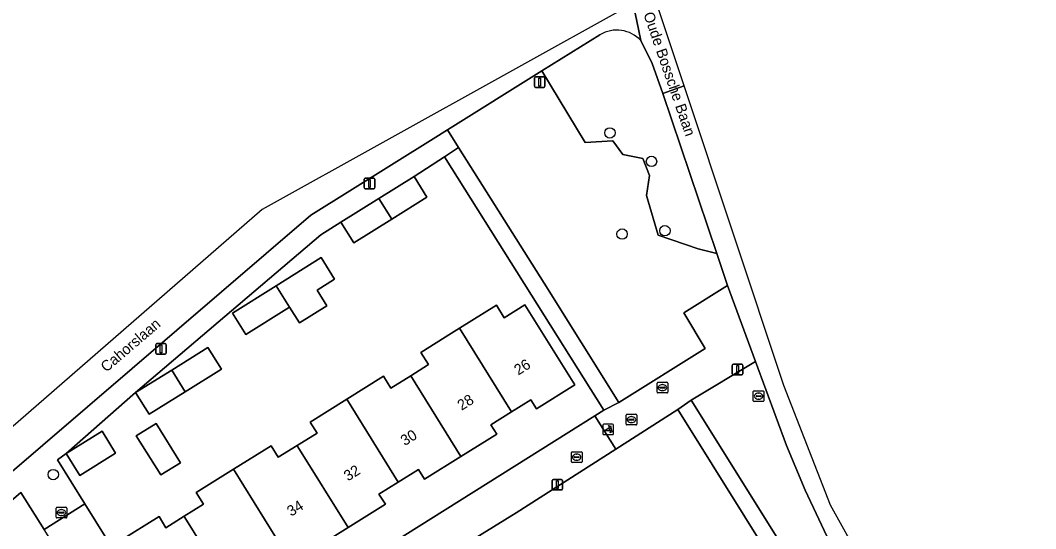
# Model space of a CAD drawing. Extents: x 158455 to 159797, y 387218 to 388672.
# Drawn here: x 159005.8 to 159101.4, y 388121.3 to 388169.1 of the extents above; entities that cross this region are included whole.
import ezdxf

# ---------------------------------------------------------------- set-up
doc = ezdxf.new("R2010")
doc.units = 0
for name, color, linetype in [('IMGEO_Boom', 7, 'Continuous'), ('IMGEO_Brandkraan', 7, 'Continuous'), ('IMGEO_Erf', 7, 'Continuous'), ('IMGEO_Fietspad_gesloten', 7, 'Continuous'), ('IMGEO_Groenvoorziening', 7, 'Continuous'), ('IMGEO_Kolk', 7, 'Continuous'), ('IMGEO_Lichtmast', 7, 'Continuous'), ('IMGEO_Openbare_ruimte_label', 7, 'Continuous'), ('IMGEO_Pand', 7, 'Continuous'), ('IMGEO_Pand_nummerreeks', 7, 'Continuous'), ('IMGEO_Poller', 7, 'Continuous'), ('IMGEO_Rijbaan_lokaal_open', 7, 'Continuous'), ('IMGEO_Rioolput', 7, 'Continuous'), ('IMGEO_Voetpad_open', 7, 'Continuous')]:
    doc.layers.add(name, color=color, linetype=linetype)

msp = doc.modelspace()

# ---------------------------------------------------------------- linework, layer by layer
at = {"layer": 'IMGEO_Boom'}
for centre in [(159061.3, 388158.516), (159065.212, 388155.834), (159062.442, 388149.001), (159066.481, 388149.315), (159008.862, 388126.362)]:
    msp.add_circle(centre, 0.489, dxfattribs=at)
at = {"layer": 'IMGEO_Brandkraan'}
for p, q in [((159065.744, 388134.122), (159065.744, 388134.974)), ((159065.819, 388135.048), (159066.671, 388135.048)), ((159066.745, 388134.974), (159066.745, 388134.122)), ((159066.671, 388134.048), (159065.819, 388134.048)), ((159066.003, 388134.542), (159066.003, 388134.554)), ((159066.441, 388134.505), (159066.043, 388134.505)), ((159066.046, 388134.591), (159066.444, 388134.591)), ((159066.255, 388134.268), (159066.23, 388134.268)), ((159066.232, 388134.828), (159066.257, 388134.828)), ((159066.487, 388134.554), (159066.487, 388134.542))]:
    msp.add_line(p, q, dxfattribs=at)
for points in [[(159065.744, 388134.122), (159065.744, 388134.974)], [(159065.819, 388135.048), (159066.671, 388135.048)], [(159066.745, 388134.974), (159066.745, 388134.122)], [(159066.671, 388134.048), (159065.819, 388134.048)]]:
    msp.add_lwpolyline(points, dxfattribs=at)
for centre, radius, start, end in [((159065.821, 388134.972), 0.0765, 91.55205, 178.44795), ((159065.821, 388134.972), 0.0765, 91.55205, 178.44795), ((159066.669, 388134.972), 0.0765, 1.55205, 88.44795), ((159066.669, 388134.972), 0.0765, 1.55205, 88.44795), ((159065.821, 388134.124), 0.0765, 181.55205, 268.44795), ((159065.821, 388134.124), 0.0765, 181.55205, 268.44795), ((159066.043, 388134.551), 0.0403, 85.87752, 175.75265), ((159066.04, 388134.541), 0.0366, 178.93798, 274.71019), ((159066.444, 388134.548), 0.043, 264.86636, 352.45326), ((159066.448, 388134.553), 0.0386, 1.73085, 96.63898), ((159066.669, 388134.124), 0.0765, 271.55205, 358.44795), ((159066.669, 388134.124), 0.0765, 271.55205, 358.44795)]:
    msp.add_arc(centre, radius, start, end, dxfattribs=at)
for centre, major_axis, ratio, start_param, end_param in [((159066.231, 388134.548), (-0.387, 0.002), 0.722429, 4.712389, 7.853982), ((159066.256, 388134.548), (-0.39, 0.002), 0.717154, 1.570796, 4.712389)]:
    msp.add_ellipse(centre, major_axis=major_axis, ratio=ratio, start_param=start_param, end_param=end_param, dxfattribs=at)
at = {"layer": 'IMGEO_Erf'}
for points in [[(159045.717, 388156.277), (159042.846, 388154.419), (159044.063, 388152.466), (159040.749, 388150.402), (159037.164, 388148.169), (159035.947, 388150.122), (159034.074, 388148.919), (159016.622, 388134.086), (159010.085, 388128.338), (159009.267, 388127.756), (159011.851, 388123.609), (159021.647, 388107.89), (159059.869, 388131.884), (159060.725, 388132.421)], [(159031.122, 388142.12), (159026.99, 388139.547), (159025.736, 388141.56), (159029.868, 388144.134), (159034.113, 388146.778), (159035.367, 388144.764), (159033.712, 388143.733), (159034.639, 388142.243), (159032.049, 388140.631)], [(159016.622, 388134.086), (159020.02, 388136.203), (159023.43, 388138.327), (159024.702, 388136.285), (159021.292, 388134.161), (159017.894, 388132.044)], [(159020.837, 388127.485), (159018.981, 388126.329), (159016.686, 388130.014), (159018.542, 388131.17)], [(159010.085, 388128.338), (159013.455, 388130.437), (159014.73, 388128.39), (159011.36, 388126.291)], [(159021.329, 388099.933), (159008.014, 388121.19), (159005.821, 388124.69), (159000, 388119.706), (158985.724, 388107.612), (158999.129, 388085.995), (159009.653, 388092.602)]]:
    msp.add_lwpolyline(points, close=True, dxfattribs=at)
for points in [[(159015.118, 388120.112), (159018.825, 388122.422), (159019.482, 388121.368), (159021.202, 388122.439), (159023.024, 388123.574), (159022.333, 388124.684), (159025.835, 388126.866), (159029.38, 388129.074), (159030.056, 388127.988), (159031.838, 388129.098), (159033.725, 388130.273), (159033.078, 388131.312), (159036.517, 388133.454), (159039.979, 388135.611), (159040.667, 388134.507), (159042.53, 388135.668), (159044.205, 388136.711), (159043.485, 388137.867), (159046.371, 388139.665), (159047.136, 388140.142), (159050.614, 388142.308), (159051.348, 388141.13), (159053.297, 388142.344), (159057.997, 388134.799), (159054.378, 388132.544), (159053.852, 388133.388), (159052.042, 388132.261), (159050.095, 388131.048), (159050.635, 388130.181), (159047.256, 388128.077), (159043.823, 388125.939), (159043.259, 388126.844), (159041.366, 388125.665), (159039.546, 388124.531), (159040.148, 388123.566), (159036.641, 388121.382), (159033.235, 388119.26)], [(159086.777, 388101.95), (159067.701, 388132.494), (159061.868, 388128.764), (159052.469, 388122.753), (159043.934, 388117.5)]]:
    msp.add_lwpolyline(points, dxfattribs=at)
at = {"layer": 'IMGEO_Fietspad_gesloten'}
for points in [[(159068.291, 388162.936), (159065.364, 388171.736), (159063.491, 388170.696), (159063.491, 388170.696), (159064.209, 388167.197), (159065.292, 388165.044), (159066.267, 388162.234), (159068.291, 388162.936)], [(159064.209, 388167.197), (159063.491, 388170.696), (159063.491, 388170.696), (159028.54, 388151.299), (158975.53, 388105.277), (158937.717, 388072.45), (158925.731, 388067.138), (158912.617, 388068.11)], [(158945.318, 388075.511), (158953.377, 388082.419), (159033.11, 388150.766), (159044.659, 388157.968), (159045.995, 388158.801), (159054.892, 388164.342), (159060.363, 388167.749)], [(159068.291, 388162.936), (159066.267, 388162.234), (159071.359, 388147.153), (159072.366, 388144.17), (159075.012, 388136.993), (159077.926, 388129.094), (159079.7, 388124.896), (159082.53, 388118.898)], [(159103.262, 388032.237), (159100.343, 388063.322), (159100.171, 388066.828), (159098.598, 388084.627), (159098.462, 388086.155), (159097.268, 388099.665), (159098.236, 388103.215), (159095.284, 388108.356), (159090.637, 388108.069), (159082.073, 388123.491), (159077.667, 388134.755), (159068.291, 388162.936)]]:
    msp.add_lwpolyline(points, dxfattribs=at)
msp.add_arc((159061.946, 388165.107), 3.08, 42.72512, 120.9396, dxfattribs=at)
at = {"layer": 'IMGEO_Groenvoorziening'}
for points in [[(159060.363, 388167.749), (159054.892, 388164.342), (159058.967, 388157.609), (159061.558, 388157.766), (159062.501, 388156.47), (159064.385, 388156.117), (159065.014, 388154.507), (159064.739, 388152.622), (159065.83, 388148.885), (159069.608, 388147.596), (159071.359, 388147.153), (159066.267, 388162.234)], [(159066.267, 388162.234), (159065.292, 388165.044), (159064.209, 388167.197)]]:
    msp.add_lwpolyline(points, dxfattribs=at)
for points in [[(159054.892, 388164.342), (159045.995, 388158.801), (159047.036, 388157.158), (159055.091, 388144.362), (159062.135, 388133.132), (159070.278, 388138.236), (159068.274, 388141.576), (159072.366, 388144.17), (159071.359, 388147.153), (159069.608, 388147.596), (159065.83, 388148.885), (159064.739, 388152.622), (159065.014, 388154.507), (159064.385, 388156.117), (159062.501, 388156.47), (159061.558, 388157.766), (159058.967, 388157.609)], [(159075.012, 388136.993), (159068.952, 388133.382), (159081.098, 388113.961), (159084.282, 388115.609), (159082.53, 388118.898), (159079.7, 388124.896), (159077.926, 388129.094)]]:
    msp.add_lwpolyline(points, close=True, dxfattribs=at)
msp.add_arc((159061.946, 388165.107), 3.08, 42.72512, 120.9396, dxfattribs=at)
at = {"layer": 'IMGEO_Kolk'}
for p, q in [((159074.8, 388133.316), (159074.8, 388134.168)), ((159074.875, 388134.242), (159075.727, 388134.242)), ((159075.288, 388134.022), (159075.313, 388134.022)), ((159075.801, 388134.168), (159075.801, 388133.316)), ((159075.727, 388133.242), (159074.875, 388133.242)), ((159075.059, 388133.736), (159075.059, 388133.748)), ((159075.497, 388133.699), (159075.099, 388133.699)), ((159075.102, 388133.785), (159075.5, 388133.785)), ((159075.311, 388133.462), (159075.286, 388133.462)), ((159075.543, 388133.748), (159075.543, 388133.736)), ((159057.668, 388127.578), (159057.668, 388128.43)), ((159057.743, 388128.504), (159058.595, 388128.504)), ((159058.156, 388128.284), (159058.181, 388128.284)), ((159058.669, 388128.43), (159058.669, 388127.578)), ((159058.595, 388127.504), (159057.743, 388127.504)), ((159057.927, 388127.998), (159057.927, 388128.01)), ((159058.365, 388127.961), (159057.967, 388127.961)), ((159057.97, 388128.047), (159058.368, 388128.047)), ((159058.179, 388127.724), (159058.154, 388127.724)), ((159058.411, 388128.01), (159058.411, 388127.998))]:
    msp.add_line(p, q, dxfattribs=at)
for points in [[(159074.8, 388133.316), (159074.8, 388134.168)], [(159074.875, 388134.242), (159075.727, 388134.242)], [(159075.801, 388134.168), (159075.801, 388133.316)], [(159075.727, 388133.242), (159074.875, 388133.242)], [(159057.668, 388127.578), (159057.668, 388128.43)], [(159057.743, 388128.504), (159058.595, 388128.504)], [(159058.669, 388128.43), (159058.669, 388127.578)], [(159058.595, 388127.504), (159057.743, 388127.504)]]:
    msp.add_lwpolyline(points, dxfattribs=at)
for centre, radius, start, end in [((159074.877, 388134.166), 0.0765, 91.55205, 178.44795), ((159074.877, 388134.166), 0.0765, 91.55205, 178.44795), ((159075.725, 388134.166), 0.0765, 1.55205, 88.44795), ((159075.725, 388134.166), 0.0765, 1.55205, 88.44795), ((159074.877, 388133.318), 0.0765, 181.55205, 268.44795), ((159074.877, 388133.318), 0.0765, 181.55205, 268.44795), ((159075.099, 388133.745), 0.0403, 85.87752, 175.75265), ((159075.096, 388133.735), 0.0366, 178.93798, 274.71019), ((159075.5, 388133.742), 0.043, 264.86636, 352.45326), ((159075.504, 388133.747), 0.0386, 1.73085, 96.63898), ((159075.725, 388133.318), 0.0765, 271.55205, 358.44795), ((159075.725, 388133.318), 0.0765, 271.55205, 358.44795), ((159057.745, 388128.428), 0.0765, 91.55205, 178.44795), ((159057.745, 388128.428), 0.0765, 91.55205, 178.44795), ((159058.593, 388128.428), 0.0765, 1.55205, 88.44795), ((159058.593, 388128.428), 0.0765, 1.55205, 88.44795), ((159057.745, 388127.58), 0.0765, 181.55205, 268.44795), ((159057.745, 388127.58), 0.0765, 181.55205, 268.44795), ((159057.967, 388128.007), 0.0403, 85.87752, 175.75265), ((159057.964, 388127.997), 0.0366, 178.93798, 274.71019), ((159058.368, 388128.004), 0.043, 264.86636, 352.45326), ((159058.372, 388128.009), 0.0386, 1.73085, 96.63898), ((159058.593, 388127.58), 0.0765, 271.55205, 358.44795), ((159058.593, 388127.58), 0.0765, 271.55205, 358.44795)]:
    msp.add_arc(centre, radius, start, end, dxfattribs=at)
for centre, major_axis, ratio, start_param, end_param in [((159075.287, 388133.742), (-0.387, 0.002), 0.722429, 4.712389, 7.853982), ((159075.312, 388133.742), (-0.39, 0.002), 0.717154, 1.570796, 4.712389), ((159058.155, 388128.004), (-0.387, 0.002), 0.722429, 4.712389, 7.853982), ((159058.18, 388128.004), (-0.39, 0.002), 0.717154, 1.570796, 4.712389)]:
    msp.add_ellipse(centre, major_axis=major_axis, ratio=ratio, start_param=start_param, end_param=end_param, dxfattribs=at)
at = {"layer": 'IMGEO_Lichtmast'}
for p, q in [((159054.181, 388162.904), (159054.181, 388163.704)), ((159054.181, 388163.704), (159054.181, 388162.904)), ((159054.281, 388163.804), (159055.071, 388163.804)), ((159055.071, 388163.804), (159054.281, 388163.804)), ((159055.171, 388163.704), (159055.171, 388162.904)), ((159055.171, 388162.904), (159055.171, 388163.704)), ((159055.071, 388162.804), (159054.281, 388162.804)), ((159054.281, 388162.804), (159055.071, 388162.804)), ((159038.154, 388153.368), (159038.154, 388154.168)), ((159038.154, 388154.168), (159038.154, 388153.368)), ((159038.254, 388154.268), (159039.044, 388154.268)), ((159039.044, 388154.268), (159038.254, 388154.268)), ((159039.144, 388154.168), (159039.144, 388153.368)), ((159039.144, 388153.368), (159039.144, 388154.168)), ((159039.044, 388153.268), (159038.254, 388153.268)), ((159038.254, 388153.268), (159039.044, 388153.268)), ((159018.513, 388137.788), (159018.513, 388138.588)), ((159018.513, 388138.588), (159018.513, 388137.788)), ((159018.613, 388138.688), (159019.403, 388138.688)), ((159019.403, 388138.688), (159018.613, 388138.688)), ((159019.503, 388138.588), (159019.503, 388137.788)), ((159019.503, 388137.788), (159019.503, 388138.588)), ((159019.403, 388137.688), (159018.613, 388137.688)), ((159018.613, 388137.688), (159019.403, 388137.688)), ((159072.828, 388135.843), (159072.828, 388136.643)), ((159072.828, 388136.643), (159072.828, 388135.843)), ((159072.928, 388136.743), (159073.718, 388136.743)), ((159073.718, 388136.743), (159072.928, 388136.743)), ((159073.818, 388136.643), (159073.818, 388135.843)), ((159073.818, 388135.843), (159073.818, 388136.643)), ((159073.718, 388135.743), (159072.928, 388135.743)), ((159072.928, 388135.743), (159073.718, 388135.743)), ((159055.852, 388125.014), (159055.852, 388125.814)), ((159055.852, 388125.814), (159055.852, 388125.014)), ((159055.952, 388125.914), (159056.742, 388125.914)), ((159056.742, 388125.914), (159055.952, 388125.914)), ((159056.842, 388125.814), (159056.842, 388125.014)), ((159056.842, 388125.014), (159056.842, 388125.814)), ((159056.742, 388124.914), (159055.952, 388124.914)), ((159055.952, 388124.914), (159056.742, 388124.914))]:
    msp.add_line(p, q, dxfattribs=at)
for points in [[(159054.601, 388163.679), (159054.751, 388163.679), (159054.751, 388162.929), (159054.601, 388162.929), (159054.601, 388163.679)], [(159038.574, 388154.143), (159038.724, 388154.143), (159038.724, 388153.393), (159038.574, 388153.393), (159038.574, 388154.143)], [(159018.933, 388138.563), (159019.083, 388138.563), (159019.083, 388137.813), (159018.933, 388137.813), (159018.933, 388138.563)], [(159073.248, 388136.618), (159073.398, 388136.618), (159073.398, 388135.868), (159073.248, 388135.868), (159073.248, 388136.618)], [(159056.272, 388125.789), (159056.422, 388125.789), (159056.422, 388125.039), (159056.272, 388125.039), (159056.272, 388125.789)]]:
    msp.add_lwpolyline(points, dxfattribs=at)
for centre, start, end in [((159054.281, 388163.704), 90, 180), ((159054.281, 388163.704), 90, 180), ((159055.071, 388163.704), 0, 90), ((159055.071, 388163.704), 360, 90), ((159054.281, 388162.904), 180, 270), ((159054.281, 388162.904), 180, 270), ((159055.071, 388162.904), 270, 0), ((159055.071, 388162.904), 270, 0), ((159038.254, 388154.168), 90, 180), ((159038.254, 388154.168), 90, 180), ((159039.044, 388154.168), 0, 90), ((159039.044, 388154.168), 360, 90), ((159038.254, 388153.368), 180, 270), ((159038.254, 388153.368), 180, 270), ((159039.044, 388153.368), 270, 0), ((159039.044, 388153.368), 270, 0), ((159018.613, 388138.588), 90, 180), ((159018.613, 388138.588), 90, 180), ((159019.403, 388138.588), 0, 90), ((159019.403, 388138.588), 360, 90), ((159018.613, 388137.788), 180, 270), ((159018.613, 388137.788), 180, 270), ((159019.403, 388137.788), 270, 0), ((159019.403, 388137.788), 270, 0), ((159072.928, 388136.643), 90, 180), ((159072.928, 388136.643), 90, 180), ((159073.718, 388136.643), 0, 90), ((159073.718, 388136.643), 360, 90), ((159072.928, 388135.843), 180, 270), ((159072.928, 388135.843), 180, 270), ((159073.718, 388135.843), 270, 0), ((159073.718, 388135.843), 270, 0), ((159055.952, 388125.814), 90, 180), ((159055.952, 388125.814), 90, 180), ((159056.742, 388125.814), 0, 90), ((159056.742, 388125.814), 360, 90), ((159055.952, 388125.014), 180, 270), ((159055.952, 388125.014), 180, 270), ((159056.742, 388125.014), 270, 0), ((159056.742, 388125.014), 270, 0)]:
    msp.add_arc(centre, 0.1, start, end, dxfattribs=at)
at = {"layer": 'IMGEO_Pand'}
for points in [[(159039.533, 388152.356), (159040.749, 388150.402), (159044.063, 388152.466), (159042.846, 388154.419)], [(159039.533, 388152.356), (159035.947, 388150.122), (159037.164, 388148.169), (159040.749, 388150.402)], [(159035.367, 388144.764), (159034.113, 388146.778), (159029.868, 388144.134), (159031.122, 388142.12), (159032.049, 388140.631), (159034.639, 388142.243), (159033.712, 388143.733)], [(159029.868, 388144.134), (159025.736, 388141.56), (159026.99, 388139.547), (159031.122, 388142.12)], [(159047.136, 388140.142), (159052.042, 388132.261), (159053.852, 388133.388), (159054.378, 388132.544), (159057.997, 388134.799), (159053.297, 388142.344), (159051.348, 388141.13), (159050.614, 388142.308)], [(159047.136, 388140.142), (159046.371, 388139.665), (159043.485, 388137.867), (159044.205, 388136.711), (159042.53, 388135.668), (159047.256, 388128.077), (159050.635, 388130.181), (159050.095, 388131.048), (159052.042, 388132.261)], [(159020.02, 388136.203), (159021.292, 388134.161), (159024.702, 388136.285), (159023.43, 388138.327)], [(159020.02, 388136.203), (159016.622, 388134.086), (159017.894, 388132.044), (159021.292, 388134.161)], [(159041.366, 388125.665), (159043.259, 388126.844), (159043.823, 388125.939), (159047.256, 388128.077), (159042.53, 388135.668), (159040.667, 388134.507), (159039.979, 388135.611), (159036.517, 388133.454)], [(159041.366, 388125.665), (159036.517, 388133.454), (159033.078, 388131.312), (159033.725, 388130.273), (159031.838, 388129.098), (159031.911, 388128.981), (159036.641, 388121.382), (159040.148, 388123.566), (159039.546, 388124.531)], [(159016.686, 388130.014), (159018.981, 388126.329), (159020.837, 388127.485), (159018.542, 388131.17)], [(159010.085, 388128.338), (159011.36, 388126.291), (159014.73, 388128.39), (159013.455, 388130.437)], [(159030.718, 388119.025), (159032.637, 388120.22), (159033.235, 388119.26), (159036.641, 388121.382), (159031.911, 388128.981), (159031.838, 388129.098), (159030.056, 388127.988), (159029.38, 388129.074), (159025.835, 388126.866)], [(159025.972, 388114.776), (159029.451, 388116.943), (159028.871, 388117.874), (159030.718, 388119.025), (159025.835, 388126.866), (159022.333, 388124.684), (159023.024, 388123.574), (159021.202, 388122.439), (159021.271, 388122.328)], [(159025.972, 388114.776), (159021.271, 388122.328), (159021.202, 388122.439), (159019.482, 388121.368), (159018.825, 388122.422), (159015.118, 388120.112), (159019.937, 388112.376), (159021.942, 388113.626), (159022.553, 388112.646)]]:
    msp.add_lwpolyline(points, close=True, dxfattribs=at)
at = {"layer": 'IMGEO_Poller'}
for p, q in [((159060.629, 388131.023), (159060.629, 388130.216)), ((159060.629, 388131.023), (159060.629, 388130.216)), ((159061.531, 388131.118), (159060.723, 388131.118)), ((159061.531, 388131.118), (159060.723, 388131.118)), ((159061.625, 388130.216), (159061.625, 388131.023)), ((159061.625, 388130.216), (159061.625, 388131.023)), ((159060.723, 388130.121), (159061.531, 388130.121)), ((159060.723, 388130.121), (159061.531, 388130.121))]:
    msp.add_line(p, q, dxfattribs=at)
for points in [[(159061.264, 388130.474), (159060.751, 388130.474), (159061.181, 388130.749)], [(159061.308, 388130.847), (159061.296, 388130.774), (159061.171, 388130.979)], [(159061.171, 388130.979), (159061.402, 388130.913), (159061.331, 388130.881)], [(159061.324, 388130.302), (159061.39, 388130.533), (159061.42, 388130.465)], [(159061.456, 388130.438), (159061.528, 388130.427), (159061.324, 388130.302)]]:
    msp.add_lwpolyline(points, dxfattribs=at)
for centre, radius, start, end in [((159060.723, 388131.023), 0.0946, 90, 180), ((159060.723, 388131.023), 0.0946, 90, 180), ((159060.723, 388130.216), 0.0946, 180, 270), ((159060.723, 388130.216), 0.0946, 180, 270), ((159060.936, 388130.524), 0.332, 351.32473, 42.4854), ((159060.95, 388130.534), 0.476, 351.75274, 41.16905), ((159060.95, 388130.534), 0.516, 349.35686, 42.29123), ((159061.531, 388131.023), 0.0946, 0, 90), ((159061.531, 388131.023), 0.0946, 0, 90), ((159061.531, 388130.216), 0.0946, 270, 0), ((159061.531, 388130.216), 0.0946, 270, 0)]:
    msp.add_arc(centre, radius, start, end, dxfattribs=at)
at = {"layer": 'IMGEO_Rijbaan_lokaal_open'}
msp.add_lwpolyline([(159043.934, 388117.5), (159052.469, 388122.753), (159061.868, 388128.764), (159059.869, 388131.884), (159021.647, 388107.89), (159011.851, 388123.609), (159008.014, 388121.19)], dxfattribs=at)
at = {"layer": 'IMGEO_Rioolput'}
for p, q in [((159062.823, 388131.113), (159062.823, 388131.965)), ((159062.898, 388132.039), (159063.75, 388132.039)), ((159063.082, 388131.533), (159063.082, 388131.545)), ((159063.52, 388131.496), (159063.122, 388131.496)), ((159063.125, 388131.582), (159063.523, 388131.582)), ((159063.334, 388131.259), (159063.309, 388131.259)), ((159063.311, 388131.819), (159063.336, 388131.819)), ((159063.566, 388131.545), (159063.566, 388131.533)), ((159063.824, 388131.965), (159063.824, 388131.113)), ((159063.75, 388131.039), (159062.898, 388131.039)), ((159009.131, 388122.36), (159009.131, 388123.212)), ((159009.206, 388123.286), (159010.058, 388123.286)), ((159009.39, 388122.78), (159009.39, 388122.792)), ((159009.828, 388122.743), (159009.43, 388122.743)), ((159009.433, 388122.829), (159009.831, 388122.829)), ((159009.619, 388123.066), (159009.644, 388123.066)), ((159009.874, 388122.792), (159009.874, 388122.78)), ((159010.132, 388123.212), (159010.132, 388122.36)), ((159010.058, 388122.286), (159009.206, 388122.286)), ((159009.642, 388122.506), (159009.617, 388122.506))]:
    msp.add_line(p, q, dxfattribs=at)
for points in [[(159062.823, 388131.113), (159062.823, 388131.965)], [(159062.898, 388132.039), (159063.75, 388132.039)], [(159063.824, 388131.965), (159063.824, 388131.113)], [(159063.75, 388131.039), (159062.898, 388131.039)], [(159009.131, 388122.36), (159009.131, 388123.212)], [(159009.206, 388123.286), (159010.058, 388123.286)], [(159010.132, 388123.212), (159010.132, 388122.36)], [(159010.058, 388122.286), (159009.206, 388122.286)]]:
    msp.add_lwpolyline(points, dxfattribs=at)
for centre, radius, start, end in [((159062.9, 388131.963), 0.0765, 91.55205, 178.44795), ((159062.9, 388131.963), 0.0765, 91.55205, 178.44795), ((159063.122, 388131.542), 0.0403, 85.87752, 175.75265), ((159063.119, 388131.532), 0.0366, 178.93798, 274.71019), ((159063.523, 388131.539), 0.043, 264.86636, 352.45326), ((159063.527, 388131.544), 0.0386, 1.73085, 96.63898), ((159063.748, 388131.963), 0.0765, 1.55205, 88.44795), ((159063.748, 388131.963), 0.0765, 1.55205, 88.44795), ((159062.9, 388131.115), 0.0765, 181.55205, 268.44795), ((159062.9, 388131.115), 0.0765, 181.55205, 268.44795), ((159063.748, 388131.115), 0.0765, 271.55205, 358.44795), ((159063.748, 388131.115), 0.0765, 271.55205, 358.44795), ((159009.208, 388123.21), 0.0765, 91.55205, 178.44795), ((159009.208, 388123.21), 0.0765, 91.55205, 178.44795), ((159009.43, 388122.789), 0.0403, 85.87752, 175.75265), ((159009.427, 388122.779), 0.0366, 178.93798, 274.71019), ((159009.831, 388122.786), 0.043, 264.86636, 352.45326), ((159009.835, 388122.791), 0.0386, 1.73085, 96.63898), ((159010.056, 388123.21), 0.0765, 1.55205, 88.44795), ((159010.056, 388123.21), 0.0765, 1.55205, 88.44795), ((159009.208, 388122.362), 0.0765, 181.55205, 268.44795), ((159009.208, 388122.362), 0.0765, 181.55205, 268.44795), ((159010.056, 388122.362), 0.0765, 271.55205, 358.44795), ((159010.056, 388122.362), 0.0765, 271.55205, 358.44795)]:
    msp.add_arc(centre, radius, start, end, dxfattribs=at)
for centre, major_axis, ratio, start_param, end_param in [((159063.31, 388131.539), (-0.387, 0.002), 0.722429, 4.712389, 7.853982), ((159063.335, 388131.539), (-0.39, 0.002), 0.717154, 1.570796, 4.712389), ((159009.618, 388122.786), (-0.387, 0.002), 0.722429, 4.712389, 7.853982), ((159009.643, 388122.786), (-0.39, 0.002), 0.717154, 1.570796, 4.712389)]:
    msp.add_ellipse(centre, major_axis=major_axis, ratio=ratio, start_param=start_param, end_param=end_param, dxfattribs=at)
at = {"layer": 'IMGEO_Voetpad_open'}
for points in [[(159045.717, 388156.277), (159047.036, 388157.158), (159045.995, 388158.801), (159044.659, 388157.968), (159033.11, 388150.766), (158953.377, 388082.419), (158954.643, 388080.793), (158966.237, 388090.755), (158976.595, 388099.696), (158976.466, 388099.904), (158978.112, 388100.922), (158984.634, 388106.532), (158985.724, 388107.612), (159000, 388119.706), (159005.821, 388124.69), (159008.014, 388121.19), (159011.851, 388123.609), (159009.267, 388127.756), (159010.085, 388128.338), (159016.622, 388134.086), (159034.074, 388148.919), (159035.947, 388150.122), (159039.533, 388152.356), (159042.846, 388154.419)], [(159055.091, 388144.362), (159047.036, 388157.158), (159045.717, 388156.277), (159060.725, 388132.421), (159062.135, 388133.132)], [(159075.012, 388136.993), (159072.366, 388144.17), (159068.274, 388141.576), (159070.278, 388138.236), (159062.135, 388133.132), (159060.725, 388132.421), (159059.869, 388131.884), (159061.868, 388128.764), (159067.701, 388132.494), (159068.952, 388133.382)]]:
    msp.add_lwpolyline(points, close=True, dxfattribs=at)
msp.add_lwpolyline([(159090.588, 388097.485), (159089.572, 388099.607), (159088.217, 388102.457), (159086.841, 388104.777), (159081.098, 388113.961), (159068.952, 388133.382), (159067.701, 388132.494), (159086.777, 388101.95), (159089.258, 388096.72)], dxfattribs=at)

# ---------------------------------------------------------------- texts
at = {"layer": 'IMGEO_Openbare_ruimte_label'}
for s, rotation, p in [('Oude Bossche Baan', 289.08724, (159064.435, 388169.698)), ('Cahorslaan', 40.45838, (159013.858, 388135.947))]:
    msp.add_text(s, height=1, rotation=rotation, dxfattribs=at).set_placement(p)
at = {"layer": 'IMGEO_Pand_nummerreeks'}
for s, p in [('26', (159052.663, 388135.678)), ('28', (159047.318, 388132.357)), ('30', (159041.971, 388129.035)), ('32', (159036.618, 388125.709)), ('34', (159031.273, 388122.387))]:
    msp.add_text(s, height=1, rotation=31.85576, dxfattribs=at).set_placement(p)

doc.saveas('drawing.dxf')
